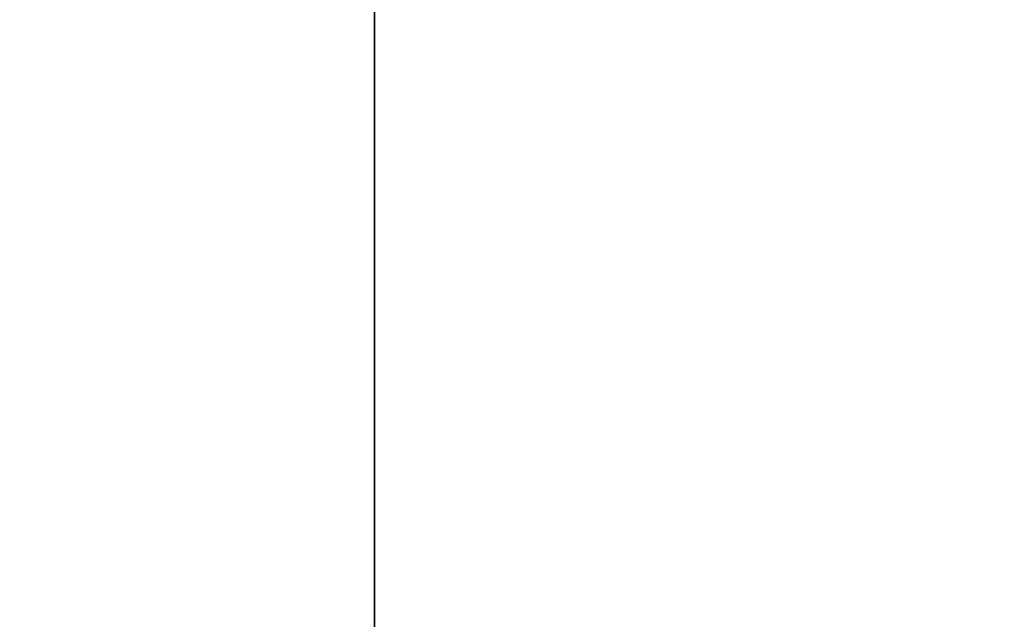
# Model space of a CAD drawing. Extents: x 0 to 80, y 0 to 80.
# Tile 619 of 656: x 9.738444 to 9.738643, y 35.422039 to 35.42216. Entities that reach past the tile are written whole.
import ezdxf

# ---------------------------------------------------------------- set-up
doc = ezdxf.new("R2010")
doc.units = 0
doc.header["$LTSCALE"] = 25.4
doc.layers.get('0').update_dxf_attribs({"color": 13, "linetype": 'CONTINUOUS'})

# ---------------------------------------------------------------- blocks, each defined once
blk = doc.blocks.new('ORBIT-I-KINKIET-20-7806-78')
at = {"color": 7}
blk.add_line((26.13512993, 35.76836014, 345.89315796), (26.13512993, 35.64608002, 345.89315796), dxfattribs=at)
blk.add_line((26.13512993, 35.76836014, 345.89315796), (26.13512993, 35.64608002, 345.89315796), dxfattribs=at)
mesh = blk.add_polyface(dxfattribs=at)
corners = [(26.40274239, 35.64608002, 302.38388062), (25.67843819, 35.76836014, 302.75234985), (26.40274239, 35.76836014, 302.38388062)]
mesh.append_faces([[corners[k] for k in face] for face in [(0, 1, 2)]], dxfattribs={"color": 7})
mesh = blk.add_polyface(dxfattribs=at)
corners = [(26.40274239, 35.64608002, 302.38388062), (25.67843819, 35.64608002, 302.75234985), (25.67843819, 35.76836014, 302.75234985)]
mesh.append_faces([[corners[k] for k in face] for face in [(0, 1, 2)]], dxfattribs={"color": 7})
mesh = blk.add_polyface(dxfattribs=at)
corners = [(26.01520348, 35.76836014, 345.04354858), (26.01520348, 35.64608002, 345.04354858), (26.13512993, 35.76836014, 345.89315796)]
mesh.append_faces([[corners[k] for k in face] for face in [(0, 1, 2)]], dxfattribs={"color": 7})
mesh = blk.add_polyface(dxfattribs=at)
corners = [(26.13512993, 35.76836014, 345.89315796), (26.01520348, 35.64608002, 345.04354858), (26.13512993, 35.64608002, 345.89315796)]
mesh.append_faces([[corners[k] for k in face] for face in [(0, 1, 2)]], dxfattribs={"color": 7})
mesh = blk.add_polyface(dxfattribs=at)
corners = [(26.88428497, 35.76836014, 346.24627686), (26.13512993, 35.64608002, 345.89315796), (26.88428497, 35.64608002, 346.24627686)]
mesh.append_faces([[corners[k] for k in face] for face in [(0, 1, 2)]], dxfattribs={"color": 7})
mesh = blk.add_polyface(dxfattribs=at)
corners = [(26.88428497, 35.76836014, 346.24627686), (26.13512993, 35.76836014, 345.89315796), (26.13512993, 35.64608002, 345.89315796)]
mesh.append_faces([[corners[k] for k in face] for face in [(0, 1, 2)]], dxfattribs={"color": 7})

msp = doc.modelspace()

# ---------------------------------------------------------------- block references
at = {"color": 0}
msp.add_blockref('ORBIT-I-KINKIET-20-7806-78', (-16.39661407, -0.34607825, -57.5), dxfattribs=at)

doc.saveas('drawing.dxf')
